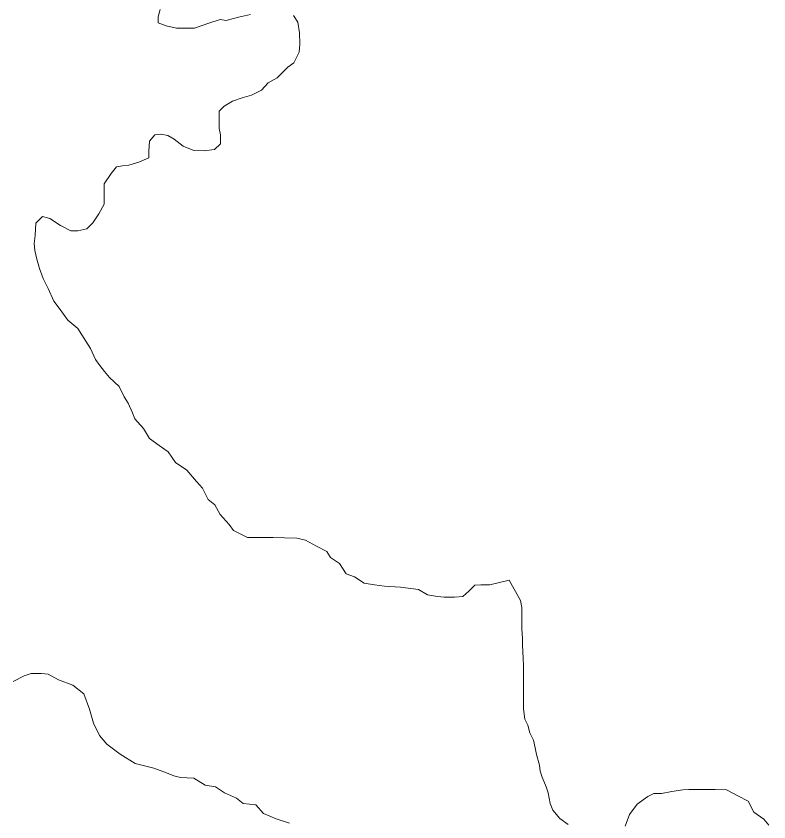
# Model space of a CAD drawing. Extents: x 553962 to 842807, y 8883888 to 9032388.
# Drawn here: x 803545.8 to 803797.2, y 9015571.2 to 9015840.1 of the extents above; entities that cross this region are included whole.
import ezdxf

# ---------------------------------------------------------------- set-up
doc = ezdxf.new("R2010")
doc.units = 0
doc.header["$LTSCALE"] = 200
doc.layers.add('1', color=7, linetype='Continuous', lineweight=13)

msp = doc.modelspace()

# ---------------------------------------------------------------- linework, layer by layer
at = {"layer": '1'}
for points in [[(803624.1, 9015840.6), (803620.1, 9015839.7), (803615.9, 9015838.6), (803613.9, 9015838.9), (803610.2, 9015837.7), (803605.4, 9015836), (803603.1, 9015836), (803599.4, 9015836), (803595.9, 9015836.8), (803593.2, 9015837.8), (803593.2, 9015839.8), (803593.9, 9015842.3)], [(803624.1, 9015840.6), (803620.1, 9015839.7), (803615.9, 9015838.6), (803613.9, 9015838.9), (803610.2, 9015837.7), (803605.4, 9015836), (803603.1, 9015836), (803599.4, 9015836), (803595.9, 9015836.8), (803593.2, 9015837.8), (803593.2, 9015839.8), (803593.9, 9015842.3)], [(803624.1, 9015840.6), (803620.1, 9015839.7), (803615.9, 9015838.6), (803613.9, 9015838.9), (803610.2, 9015837.7), (803605.4, 9015836), (803603.1, 9015836), (803599.4, 9015836), (803595.9, 9015836.8), (803593.2, 9015837.8), (803593.2, 9015839.8), (803593.9, 9015842.3)], [(803627.8, 9015815.4), (803627.8, 9015815.4), (803630, 9015817.8), (803633, 9015819.5), (803636.6, 9015823), (803638.6, 9015824.5), (803640.3, 9015828), (803640.6, 9015830.7), (803640.4, 9015834.5), (803639.9, 9015838), (803638.4, 9015840.3)], [(803627.8, 9015815.4), (803627.8, 9015815.4), (803630, 9015817.8), (803633, 9015819.5), (803636.6, 9015823), (803638.6, 9015824.5), (803640.3, 9015828), (803640.6, 9015830.7), (803640.4, 9015834.5), (803639.9, 9015838), (803638.4, 9015840.3)], [(803627.8, 9015815.4), (803627.8, 9015815.4), (803630, 9015817.8), (803633, 9015819.5), (803636.6, 9015823), (803638.6, 9015824.5), (803640.3, 9015828), (803640.6, 9015830.7), (803640.4, 9015834.5), (803639.9, 9015838), (803638.4, 9015840.3)], [(803710.5, 9015651.8), (803704, 9015650.3), (803701, 9015650.3), (803699, 9015650.1), (803697, 9015648.1), (803695, 9015646.4), (803692.2, 9015646.1), (803688.7, 9015646.2), (803686.5, 9015646.4), (803683.2, 9015646.9), (803680.2, 9015648.7), (803674.2, 9015649.5), (803668.8, 9015649.8), (803665.5, 9015650.3), (803662, 9015650.8), (803658.8, 9015652.9), (803656, 9015653.9), (803653.8, 9015657.4), (803650.8, 9015659.4), (803649.6, 9015661.4), (803646.1, 9015663.2), (803642.4, 9015665.2), (803639.6, 9015665.8), (803635.4, 9015666), (803631.6, 9015666.1), (803627.9, 9015666.1), (803623.1, 9015666.1), (803618.4, 9015668.4), (803616.9, 9015670.4), (803613.9, 9015673.7), (803612.2, 9015677), (803609.9, 9015678.7), (803608, 9015682.5), (803606, 9015684.8), (803602.8, 9015688.5), (803599, 9015691.1), (803596.6, 9015694.6), (803593.6, 9015696.8), (803590.3, 9015699.1), (803588.4, 9015702.4), (803585.4, 9015705.7), (803584.7, 9015707.7), (803583.2, 9015710.9), (803581.9, 9015713), (803580.2, 9015716.5), (803577, 9015719.5), (803575.3, 9015721.5), (803573.8, 9015723.5), (803572.3, 9015725.5), (803570.6, 9015729.1), (803569.1, 9015731.6), (803566.4, 9015735.8), (803563.1, 9015738.6), (803560.2, 9015742.6), (803558.4, 9015744.9), (803556.5, 9015749.2), (803554.8, 9015752.5), (803553.6, 9015755.8), (803552.7, 9015759), (803552, 9015761.8), (803551.8, 9015764.2), (803552.2, 9015766.8), (803552.4, 9015771), (803554.6, 9015773.2), (803557.1, 9015772.5), (803560.6, 9015770.2), (803564.1, 9015768.4), (803566.4, 9015768.4), (803569.4, 9015769.1), (803571.4, 9015771.1), (803573.4, 9015774.1), (803575.2, 9015777.3), (803575.2, 9015781.1), (803575.2, 9015784.1), (803577.5, 9015787.6), (803579.3, 9015789.8), (803581.3, 9015790.1), (803583.5, 9015790.3), (803586.8, 9015791.3), (803590.1, 9015792.8), (803590.1, 9015795), (803590.3, 9015798.3), (803592.1, 9015800.5), (803594.1, 9015800.7), (803596.5, 9015800.2), (803598.6, 9015799), (803601.6, 9015796.7), (803605.1, 9015795.2), (803608.6, 9015795.1), (803612.1, 9015795.6), (803614.1, 9015797.4), (803614.1, 9015800.4), (803613.6, 9015802.6), (803613.6, 9015806.6), (803613.6, 9015808.3), (803613.6, 9015808.3), (803615.3, 9015810), (803618.1, 9015811.7), (803621.3, 9015812.8), (803624.4, 9015813.7), (803627.8, 9015815.4)], [(803710.5, 9015651.8), (803704, 9015650.3), (803701, 9015650.3), (803699, 9015650.1), (803697, 9015648.1), (803695, 9015646.4), (803692.2, 9015646.1), (803688.7, 9015646.2), (803686.5, 9015646.4), (803683.2, 9015646.9), (803680.2, 9015648.7), (803674.2, 9015649.5), (803668.8, 9015649.8), (803665.5, 9015650.3), (803662, 9015650.8), (803658.8, 9015652.9), (803656, 9015653.9), (803653.8, 9015657.4), (803650.8, 9015659.4), (803649.6, 9015661.4), (803646.1, 9015663.2), (803642.4, 9015665.2), (803639.6, 9015665.8), (803635.4, 9015666), (803631.6, 9015666.1), (803627.9, 9015666.1), (803623.1, 9015666.1), (803618.4, 9015668.4), (803616.9, 9015670.4), (803613.9, 9015673.7), (803612.2, 9015677), (803609.9, 9015678.7), (803608, 9015682.5), (803606, 9015684.8), (803602.8, 9015688.5), (803599, 9015691.1), (803596.6, 9015694.6), (803593.6, 9015696.8), (803590.3, 9015699.1), (803588.4, 9015702.4), (803585.4, 9015705.7), (803584.7, 9015707.7), (803583.2, 9015710.9), (803581.9, 9015713), (803580.2, 9015716.5), (803577, 9015719.5), (803575.3, 9015721.5), (803573.8, 9015723.5), (803572.3, 9015725.5), (803570.6, 9015729.1), (803569.1, 9015731.6), (803566.4, 9015735.8), (803563.1, 9015738.6), (803560.2, 9015742.6), (803558.4, 9015744.9), (803556.5, 9015749.2), (803554.8, 9015752.5), (803553.6, 9015755.8), (803552.7, 9015759), (803552, 9015761.8), (803551.8, 9015764.2), (803552.2, 9015766.8), (803552.4, 9015771), (803554.6, 9015773.2), (803557.1, 9015772.5), (803560.6, 9015770.2), (803564.1, 9015768.4), (803566.4, 9015768.4), (803569.4, 9015769.1), (803571.4, 9015771.1), (803573.4, 9015774.1), (803575.2, 9015777.3), (803575.2, 9015781.1), (803575.2, 9015784.1), (803577.5, 9015787.6), (803579.3, 9015789.8), (803581.3, 9015790.1), (803583.5, 9015790.3), (803586.8, 9015791.3), (803590.1, 9015792.8), (803590.1, 9015795), (803590.3, 9015798.3), (803592.1, 9015800.5), (803594.1, 9015800.7), (803596.5, 9015800.2), (803598.6, 9015799), (803601.6, 9015796.7), (803605.1, 9015795.2), (803608.6, 9015795.1), (803612.1, 9015795.6), (803614.1, 9015797.4), (803614.1, 9015800.4), (803613.6, 9015802.6), (803613.6, 9015806.6), (803613.6, 9015808.3), (803613.6, 9015808.3), (803615.3, 9015810), (803618.1, 9015811.7), (803621.3, 9015812.8), (803624.4, 9015813.7), (803627.8, 9015815.4)], [(803710.5, 9015651.8), (803704, 9015650.3), (803701, 9015650.3), (803699, 9015650.1), (803697, 9015648.1), (803695, 9015646.4), (803692.2, 9015646.1), (803688.7, 9015646.2), (803686.5, 9015646.4), (803683.2, 9015646.9), (803680.2, 9015648.7), (803674.2, 9015649.5), (803668.8, 9015649.8), (803665.5, 9015650.3), (803662, 9015650.8), (803658.8, 9015652.9), (803656, 9015653.9), (803653.8, 9015657.4), (803650.8, 9015659.4), (803649.6, 9015661.4), (803646.1, 9015663.2), (803642.4, 9015665.2), (803639.6, 9015665.8), (803635.4, 9015666), (803631.6, 9015666.1), (803627.9, 9015666.1), (803623.1, 9015666.1), (803618.4, 9015668.4), (803616.9, 9015670.4), (803613.9, 9015673.7), (803612.2, 9015677), (803609.9, 9015678.7), (803608, 9015682.5), (803606, 9015684.8), (803602.8, 9015688.5), (803599, 9015691.1), (803596.6, 9015694.6), (803593.6, 9015696.8), (803590.3, 9015699.1), (803588.4, 9015702.4), (803585.4, 9015705.7), (803584.7, 9015707.7), (803583.2, 9015710.9), (803581.9, 9015713), (803580.2, 9015716.5), (803577, 9015719.5), (803575.3, 9015721.5), (803573.8, 9015723.5), (803572.3, 9015725.5), (803570.6, 9015729.1), (803569.1, 9015731.6), (803566.4, 9015735.8), (803563.1, 9015738.6), (803560.2, 9015742.6), (803558.4, 9015744.9), (803556.5, 9015749.2), (803554.8, 9015752.5), (803553.6, 9015755.8), (803552.7, 9015759), (803552, 9015761.8), (803551.8, 9015764.2), (803552.2, 9015766.8), (803552.4, 9015771), (803554.6, 9015773.2), (803557.1, 9015772.5), (803560.6, 9015770.2), (803564.1, 9015768.4), (803566.4, 9015768.4), (803569.4, 9015769.1), (803571.4, 9015771.1), (803573.4, 9015774.1), (803575.2, 9015777.3), (803575.2, 9015781.1), (803575.2, 9015784.1), (803577.5, 9015787.6), (803579.3, 9015789.8), (803581.3, 9015790.1), (803583.5, 9015790.3), (803586.8, 9015791.3), (803590.1, 9015792.8), (803590.1, 9015795), (803590.3, 9015798.3), (803592.1, 9015800.5), (803594.1, 9015800.7), (803596.5, 9015800.2), (803598.6, 9015799), (803601.6, 9015796.7), (803605.1, 9015795.2), (803608.6, 9015795.1), (803612.1, 9015795.6), (803614.1, 9015797.4), (803614.1, 9015800.4), (803613.6, 9015802.6), (803613.6, 9015806.6), (803613.6, 9015808.3), (803613.6, 9015808.3), (803615.3, 9015810), (803618.1, 9015811.7), (803621.3, 9015812.8), (803624.4, 9015813.7), (803627.8, 9015815.4)], [(803730.2, 9015570.3), (803727.4, 9015572.3), (803725, 9015575.1), (803724.2, 9015577.3), (803723.5, 9015580.8), (803722.8, 9015582.8), (803721.5, 9015586.1), (803720.8, 9015588.1), (803720.6, 9015590.1), (803719.6, 9015593.6), (803719.1, 9015595.9), (803718.6, 9015598.4), (803717.4, 9015600.9), (803716.7, 9015603.4), (803715.7, 9015605.4), (803715.2, 9015608.9), (803715.2, 9015611.4), (803715.3, 9015616.2), (803715.3, 9015619.2), (803715.3, 9015623.5), (803715.1, 9015625.7), (803714.9, 9015630.2), (803714.9, 9015632.5), (803714.7, 9015635.5), (803714.7, 9015638.2), (803714.7, 9015640.2), (803714.7, 9015642.7), (803714.2, 9015645), (803710.5, 9015651.8)], [(803730.2, 9015570.3), (803727.4, 9015572.3), (803725, 9015575.1), (803724.2, 9015577.3), (803723.5, 9015580.8), (803722.8, 9015582.8), (803721.5, 9015586.1), (803720.8, 9015588.1), (803720.6, 9015590.1), (803719.6, 9015593.6), (803719.1, 9015595.9), (803718.6, 9015598.4), (803717.4, 9015600.9), (803716.7, 9015603.4), (803715.7, 9015605.4), (803715.2, 9015608.9), (803715.2, 9015611.4), (803715.3, 9015616.2), (803715.3, 9015619.2), (803715.3, 9015623.5), (803715.1, 9015625.7), (803714.9, 9015630.2), (803714.9, 9015632.5), (803714.7, 9015635.5), (803714.7, 9015638.2), (803714.7, 9015640.2), (803714.7, 9015642.7), (803714.2, 9015645), (803710.5, 9015651.8)], [(803730.2, 9015570.3), (803727.4, 9015572.3), (803725, 9015575.1), (803724.2, 9015577.3), (803723.5, 9015580.8), (803722.8, 9015582.8), (803721.5, 9015586.1), (803720.8, 9015588.1), (803720.6, 9015590.1), (803719.6, 9015593.6), (803719.1, 9015595.9), (803718.6, 9015598.4), (803717.4, 9015600.9), (803716.7, 9015603.4), (803715.7, 9015605.4), (803715.2, 9015608.9), (803715.2, 9015611.4), (803715.3, 9015616.2), (803715.3, 9015619.2), (803715.3, 9015623.5), (803715.1, 9015625.7), (803714.9, 9015630.2), (803714.9, 9015632.5), (803714.7, 9015635.5), (803714.7, 9015638.2), (803714.7, 9015640.2), (803714.7, 9015642.7), (803714.2, 9015645), (803710.5, 9015651.8)], [(803544.8, 9015618), (803548.5, 9015619.9), (803550.8, 9015620.7), (803554.3, 9015620.7), (803556.5, 9015620.4), (803560, 9015618.6), (803564.8, 9015616.8), (803568.4, 9015613.9), (803570.3, 9015608.8), (803571.7, 9015604.1), (803573.6, 9015600), (803576.1, 9015597.1), (803580.5, 9015593.8), (803580.5, 9015593.8), (803585.6, 9015590.6), (803585.6, 9015590.6), (803591.8, 9015589.1), (803591.8, 9015589.1), (803596, 9015587.5), (803598.5, 9015586.5), (803600.7, 9015586), (803605.2, 9015585.7), (803608.9, 9015583.4), (803612.4, 9015582.9), (803615.4, 9015580.9), (803619.4, 9015579.1), (803621.6, 9015577.3), (803625.9, 9015576.8), (803628.4, 9015574), (803632.6, 9015572.2), (803637.1, 9015570.7)], [(803544.8, 9015618), (803548.5, 9015619.9), (803550.8, 9015620.7), (803554.3, 9015620.7), (803556.5, 9015620.4), (803560, 9015618.6), (803564.8, 9015616.8), (803568.4, 9015613.9), (803570.3, 9015608.8), (803571.7, 9015604.1), (803573.6, 9015600), (803576.1, 9015597.1), (803580.5, 9015593.8), (803580.5, 9015593.8), (803585.6, 9015590.6), (803585.6, 9015590.6), (803591.8, 9015589.1), (803591.8, 9015589.1), (803596, 9015587.5), (803598.5, 9015586.5), (803600.7, 9015586), (803605.2, 9015585.7), (803608.9, 9015583.4), (803612.4, 9015582.9), (803615.4, 9015580.9), (803619.4, 9015579.1), (803621.6, 9015577.3), (803625.9, 9015576.8), (803628.4, 9015574), (803632.6, 9015572.2), (803637.1, 9015570.7)], [(803797.2, 9015570.1), (803795.5, 9015572.1), (803792.2, 9015574.4), (803790.3, 9015578.1), (803786.8, 9015579.9), (803783, 9015581.9), (803779.3, 9015582), (803774.5, 9015582), (803770.5, 9015582), (803768.5, 9015581.8), (803764.8, 9015581.3), (803761.3, 9015580.6), (803758.8, 9015580.6), (803756.8, 9015579.6), (803753.2, 9015577.1), (803750.7, 9015573.6), (803749.2, 9015569.7)], [(803797.2, 9015570.1), (803795.5, 9015572.1), (803792.2, 9015574.4), (803790.3, 9015578.1), (803786.8, 9015579.9), (803783, 9015581.9), (803779.3, 9015582), (803774.5, 9015582), (803770.5, 9015582), (803768.5, 9015581.8), (803764.8, 9015581.3), (803761.3, 9015580.6), (803758.8, 9015580.6), (803756.8, 9015579.6), (803753.2, 9015577.1), (803750.7, 9015573.6), (803749.2, 9015569.7)], [(803797.2, 9015570.1), (803795.5, 9015572.1), (803792.2, 9015574.4), (803790.3, 9015578.1), (803786.8, 9015579.9), (803783, 9015581.9), (803779.3, 9015582), (803774.5, 9015582), (803770.5, 9015582), (803768.5, 9015581.8), (803764.8, 9015581.3), (803761.3, 9015580.6), (803758.8, 9015580.6), (803756.8, 9015579.6), (803753.2, 9015577.1), (803750.7, 9015573.6), (803749.2, 9015569.7)]]:
    msp.add_lwpolyline(points, dxfattribs=at)

doc.saveas('drawing.dxf')
